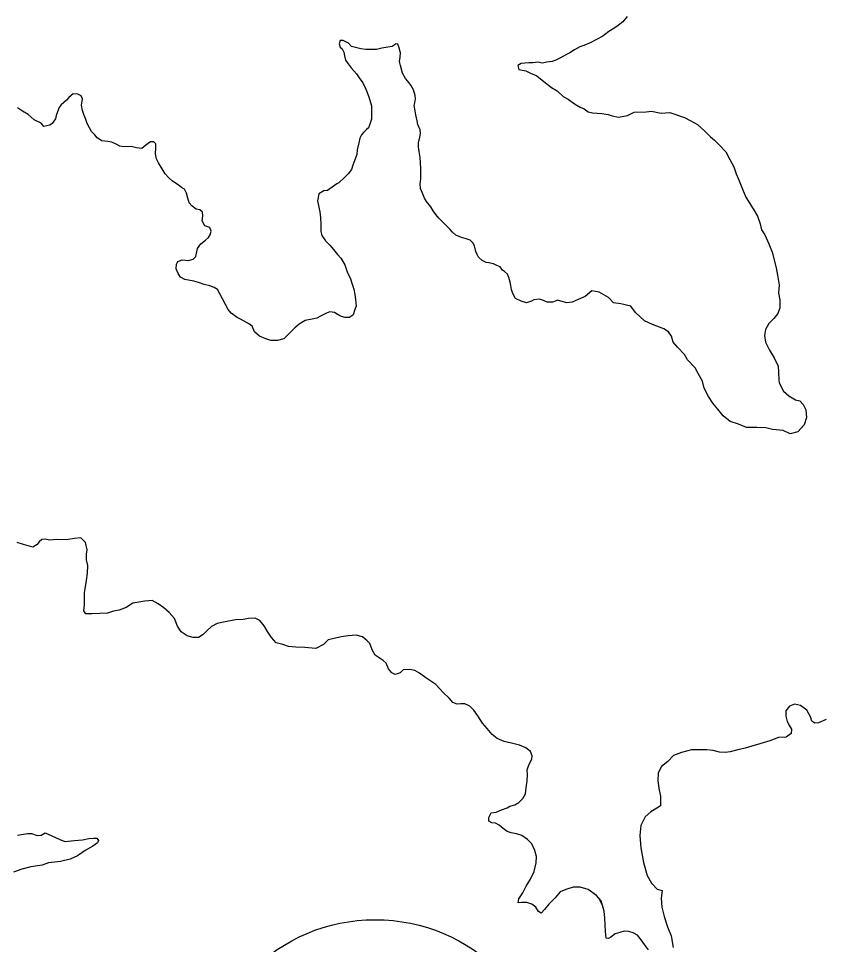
# Model space of a CAD drawing. Extents: x -83719 to 153526, y -11835 to 11446.
# Drawn here: x 7756.8 to 7857.7, y 265.5 to 381.8 of the extents above; entities that cross this region are included whole.
import ezdxf

# ---------------------------------------------------------------- set-up
doc = ezdxf.new("R2010")
doc.units = 0
doc.layers.add('Level 27', color=7, linetype='Continuous')
doc.layers.add('Level 9', color=7, linetype='Continuous')

msp = doc.modelspace()

# ---------------------------------------------------------------- linework, layer by layer
at = {"layer": 'Level 27'}
msp.add_circle((7801.54, 246.63), 22, dxfattribs=at)
at = {"layer": 'Level 9'}
for points in [[(7833.16, 382.06), (7832.6, 381.39), (7831.84, 380.82), (7831.27, 380.45), (7830.84, 380.18), (7830.12, 379.61), (7829.29, 379.2), (7828.53, 378.76), (7827.73, 378.45), (7827.23, 378.28), (7826.54, 377.88), (7825.94, 377.5), (7825.54, 377.3), (7824.78, 376.9), (7824.19, 376.59), (7823.76, 376.42), (7823.09, 376.35), (7822.49, 376.21), (7821.99, 376.34), (7821.33, 376.27), (7820.83, 376.26), (7820.3, 376.23), (7819.87, 376.19), (7819.44, 375.92), (7819.54, 375.42), (7820.44, 375.26), (7821.04, 374.96), (7821.81, 374.64), (7822.71, 373.91), (7823.65, 373.15), (7824.35, 372.72), (7825.12, 372.03), (7825.76, 371.7), (7826.56, 371.11), (7827.26, 370.68), (7827.76, 370.48), (7828.26, 370.12), (7828.8, 369.96), (7829.99, 369.87), (7830.76, 369.77), (7831.29, 369.58), (7832.06, 369.42), (7833.19, 369.62), (7834.02, 370.06), (7835.55, 370.11), (7836.21, 370.18), (7837.41, 369.92), (7838.51, 370.03), (7840.34, 369.38), (7841.08, 369.02), (7841.98, 368.49), (7842.85, 367.7), (7843.62, 366.97), (7844.12, 366.54), (7844.73, 365.91), (7845.53, 365.09)], [(7828.74, 347.61), (7827.88, 346.9), (7826.99, 346.53), (7826.26, 346.19), (7825.6, 346.12), (7825.13, 346.25), (7824.4, 346.44), (7824.26, 346.37), (7823.77, 346.2), (7823.1, 346.2), (7822.67, 346.4), (7822.17, 346.59), (7821.44, 346.49), (7821.17, 346.32), (7820.51, 346.11), (7819.84, 346.31), (7819.14, 346.67), (7818.8, 347.27), (7818.66, 347.8), (7818.56, 348.3), (7818.49, 348.7), (7818.32, 349.3), (7818.12, 349.69), (7817.78, 350.06), (7817.51, 350.22), (7817.21, 350.65), (7816.78, 350.78), (7816.38, 351.01), (7815.81, 351.14), (7815.44, 351.17), (7814.94, 351.44), (7814.48, 351.83), (7814.31, 352.17), (7814.17, 352.56), (7814, 353.26), (7813.8, 353.63), (7813.46, 353.96), (7812.93, 354.16), (7812.36, 354.32), (7811.66, 354.61), (7811.22, 354.98), (7810.96, 355.31), (7810.42, 355.84), (7809.98, 356.27), (7809.51, 356.76), (7809.14, 357.19), (7808.81, 357.66), (7808.5, 358.16), (7807.97, 358.85), (7807.73, 359.25), (7807.46, 359.88), (7807.22, 360.48), (7807.18, 361.05), (7807.25, 361.65), (7807.28, 362.01), (7807.27, 362.62), (7807.27, 362.92), (7807.23, 363.72), (7807.16, 364.38), (7807.05, 365.11), (7806.95, 365.71), (7806.98, 366.21), (7807.14, 366.92), (7807.2, 367.38), (7807.16, 367.85), (7806.89, 368.52), (7806.82, 368.95), (7806.62, 369.71), (7806.55, 370.21), (7806.44, 370.88), (7806.5, 371.25), (7806.57, 371.75), (7806.56, 372.15), (7806.32, 372.85), (7805.99, 373.44), (7805.62, 373.94), (7805.32, 374.27), (7804.98, 374.94), (7804.7, 375.94), (7804.6, 376.43), (7804.66, 376.97), (7804.69, 377.5), (7804.52, 378.27), (7804.38, 378.6), (7804.12, 378.63), (7803.92, 378.46), (7803.65, 378.29), (7802.86, 378.16), (7802.36, 378.08), (7801.69, 377.95), (7800.86, 377.94), (7800.36, 377.94), (7799.73, 378.03), (7798.57, 378.32), (7798.2, 378.72), (7797.53, 379.05), (7797.13, 379.08), (7797, 378.64), (7797.14, 378.21), (7797.4, 378.01), (7797.61, 377.58)], [(7797.61, 377.58), (7797.68, 377.15), (7797.81, 376.61), (7798.15, 376.12), (7798.52, 375.62), (7799.19, 374.86), (7799.53, 374.39), (7799.97, 373.76), (7800.34, 372.93), (7800.74, 371.97), (7801.05, 370.84), (7801.06, 370.54), (7801.06, 369.94), (7801.07, 369.17), (7800.9, 368.67), (7800.71, 368.07), (7800.45, 367.86), (7800.12, 367.56), (7799.82, 367.19), (7799.62, 366.79), (7799.46, 366.19), (7799.27, 365.32), (7799.21, 364.75), (7798.72, 363.41), (7798.56, 362.85), (7798.16, 362.31), (7797.7, 361.87), (7796.97, 361.17), (7796.71, 361.06), (7795.55, 360.22), (7795.09, 360.18), (7794.46, 359.81), (7794.3, 358.94), (7794.47, 358.14), (7794.58, 357.55), (7794.65, 356.78), (7794.69, 355.95), (7794.73, 355.08), (7794.83, 354.55), (7795.3, 353.88), (7795.84, 353.35), (7796.31, 352.79), (7796.81, 352.16), (7797.22, 351.73), (7797.72, 350.9), (7798.03, 350), (7798.43, 349.14), (7798.64, 348.47), (7798.84, 347.84), (7798.98, 347.17), (7799.05, 346.54), (7799.13, 345.67), (7798.96, 345.27), (7798.77, 344.6), (7798.31, 344.27), (7797.77, 344.26), (7797.31, 344.39), (7796.87, 344.62), (7796.44, 344.89), (7795.84, 344.98), (7795.44, 344.81), (7794.68, 344.44), (7794.22, 344.17), (7793.82, 344.1), (7792.76, 343.89), (7791.99, 343.45), (7791.43, 342.95), (7790.05, 341.57), (7789.28, 341.39), (7788.42, 341.39), (7787.82, 341.58), (7787.02, 341.91), (7786.38, 342.47), (7786.11, 343.17), (7785.74, 343.43), (7785.01, 343.86), (7784.61, 344.06), (7784.21, 344.26), (7783.47, 344.82), (7783.1, 345.28), (7782.76, 345.88), (7782.36, 346.61), (7782.05, 347.24), (7781.75, 347.77), (7781.32, 348.03), (7780.78, 348.23), (7780.05, 348.42), (7779.35, 348.65), (7778.78, 348.82), (7777.65, 349.04), (7777.11, 349.34), (7776.81, 349.8), (7776.54, 350.36), (7776.6, 350.97), (7776.77, 351.3), (7777.3, 351.5), (7778.1, 351.41), (7778.69, 351.58), (7779.02, 351.92), (7779.15, 352.52), (7779.25, 352.95)], [(7779.25, 352.95), (7779.64, 353.52), (7780.24, 353.96), (7780.6, 354.3), (7780.8, 354.63), (7780.93, 355.1), (7780.76, 355.57), (7780.16, 355.76), (7779.82, 356.39), (7779.88, 357.03), (7779.84, 357.49), (7779.51, 357.79), (7779.07, 357.89), (7778.54, 358.28), (7778.2, 358.65), (7778, 359.25), (7777.86, 359.88), (7777.59, 360.38), (7777.22, 360.61), (7776.79, 360.91), (7776.09, 361.4), (7775.62, 361.83), (7775.18, 362.33), (7774.78, 362.92), (7774.34, 363.69), (7774.07, 364.19), (7773.96, 364.82), (7773.99, 365.55), (7773.99, 366.09), (7773.75, 366.32), (7773.32, 366.35), (7772.76, 365.91), (7772.26, 365.51), (7771.56, 365.57), (7770.9, 365.76), (7770, 365.69), (7769.5, 365.78), (7769.1, 365.98), (7768.46, 366.31), (7767.97, 366.37), (7767.23, 366.47), (7766.63, 366.83), (7766.36, 367.19), (7765.93, 367.62), (7765.69, 368.09), (7765.39, 368.62), (7765.22, 369.12), (7764.95, 369.75), (7764.81, 370.25), (7764.67, 370.95), (7764.77, 371.45), (7764.8, 371.75), (7764.63, 372.12), (7764.23, 372.31), (7763.63, 372.37), (7763.07, 371.9), (7762.77, 371.57), (7762.14, 370.99), (7761.85, 370.66), (7761.68, 370.12), (7761.49, 369.62), (7761.39, 369.22), (7761, 368.65), (7760.7, 368.42), (7759.94, 368.24), (7759.6, 368.67), (7758.73, 369.1), (7757.96, 369.76), (7757.26, 370.19), (7756.66, 370.62)], [(7845.53, 365.09), (7846.04, 364.12), (7846.54, 363.19), (7846.85, 362.3), (7847.12, 361.63), (7847.63, 360.4), (7848.04, 359.4), (7848.95, 357.91), (7849.52, 357.01), (7849.86, 356.02), (7850.03, 355.28), (7850.44, 354.65), (7850.94, 353.52), (7851.35, 352.49), (7851.87, 350.5), (7852.01, 349.6), (7852.22, 348.33), (7852.16, 347.36), (7852.33, 346.5), (7852.31, 345.5), (7852.08, 344.76), (7851.55, 344.16), (7850.92, 343.52), (7850.53, 342.78), (7850.4, 342.01), (7850.51, 341.18), (7851.02, 340.18), (7851.62, 339.19), (7852.1, 338.16), (7852.14, 337.39), (7852.21, 336.39), (7852.25, 336.06), (7852.79, 335.03), (7853.43, 334.43), (7854.29, 333.94), (7854.83, 333.78), (7855.26, 333.35), (7855.6, 332.68), (7855.68, 331.72), (7855.38, 330.78), (7854.56, 329.91), (7853.6, 329.67), (7852.73, 330.06), (7851.4, 330.21), (7850.56, 330.41), (7849.43, 330.47), (7848.14, 330.46), (7847.13, 330.88), (7846.1, 331.21), (7845.2, 331.9), (7844.53, 332.76), (7843.92, 333.52), (7843.38, 334.35), (7842.84, 335.38), (7842.6, 336.28), (7842.06, 337.24), (7841.69, 337.94), (7840.72, 338.97), (7840.35, 339.6), (7839.47, 340.53), (7838.94, 341.16), (7838.7, 341.92), (7838.33, 342.48), (7837.76, 342.85), (7836.33, 343.37), (7835.32, 343.83), (7834.19, 344.89), (7833.61, 345.68), (7832.38, 345.97), (7831.45, 346.13), (7830.81, 346.76), (7829.64, 347.45), (7828.74, 347.61)], [(7789.92, 303.21), (7789.12, 303.41), (7788.52, 304.07), (7788.01, 304.83), (7787.58, 305.56), (7787.04, 306.19), (7786.47, 306.49), (7785.64, 306.48), (7784.98, 306.34), (7784.01, 306.3), (7782.72, 306.06), (7781.69, 305.82), (7780.99, 305.44), (7780.4, 304.9), (7779.94, 304.43), (7779.34, 304.06), (7778.67, 304.09), (7777.94, 304.28), (7777.17, 304.78), (7776.7, 305.48), (7776.33, 306.44), (7775.66, 307.23), (7775.02, 307.8), (7774.28, 308.32), (7773.55, 308.72), (7772.62, 308.64), (7771.12, 308.4), (7770.26, 307.83), (7769.4, 307.49), (7768.7, 307.38), (7767.94, 307.11), (7766.98, 307.1), (7765.98, 307.06), (7765.22, 307.05), (7764.95, 307.42), (7765.04, 308.18), (7765.03, 309.69), (7765.28, 311.22), (7765.41, 312.16), (7765.47, 313.12), (7765.29, 313.82), (7765.29, 314.56), (7765.38, 315.09), (7765.18, 315.99), (7764.57, 316.59), (7763.78, 316.51), (7762.75, 316.34), (7761.58, 316.39), (7760.65, 316.32), (7760.12, 316.42), (7759.69, 316.38), (7759.36, 316.11), (7759.09, 315.74), (7758.56, 315.44), (7757.4, 315.76), (7756.6, 316.02)], [(7830.27, 269.71), (7829.89, 271.01), (7829.32, 271.67), (7828.25, 272.43), (7827.25, 272.73), (7826.38, 272.72), (7825.45, 272.44), (7824.76, 272.14), (7824.13, 271.37), (7823.31, 270.59), (7822.78, 269.92), (7822.35, 269.45), (7822.02, 269.65), (7821.71, 270.21), (7821.21, 270.58), (7820.55, 270.8), (7819.91, 270.8), (7819.48, 270.76), (7819.58, 271.26), (7820.07, 272), (7820.46, 272.84), (7821.02, 273.74), (7821.48, 274.68), (7821.74, 275.75), (7821.76, 276.55), (7821.56, 277.32), (7821.19, 278.15), (7820.65, 278.71), (7819.95, 279.2), (7819.28, 279.43), (7818.61, 279.53), (7818.08, 279.69), (7817.61, 280.09), (7817.08, 280.52), (7816.64, 280.75), (7816.18, 280.81), (7815.81, 281.01), (7815.8, 281.47), (7816.1, 282.04), (7816.7, 282.15), (7817.39, 282.42), (7818.09, 282.69), (7818.45, 282.89), (7819.05, 283.07), (7819.58, 283.34), (7820.08, 283.84), (7820.4, 284.44), (7820.5, 285.21), (7820.62, 286.08), (7820.65, 286.88), (7820.61, 287.45), (7820.87, 288.15), (7821.2, 288.79), (7821.23, 289.19), (7821.03, 289.75), (7820.42, 290.21), (7819.66, 290.54), (7818.66, 290.8), (7817.72, 291.03), (7816.82, 291.39), (7816.22, 291.88), (7815.58, 292.64), (7814.98, 293.31), (7814.41, 294.24), (7813.93, 294.93), (7813.43, 295.43), (7812.8, 295.76), (7812.26, 295.75), (7811.8, 295.72), (7811.27, 295.91), (7810.83, 296.47), (7810.12, 297.14), (7809.15, 298.16), (7807.88, 298.99), (7807.08, 299.61), (7806.51, 299.94), (7805.88, 300.04), (7805.05, 300), (7804.65, 299.63), (7804.05, 299.42), (7803.62, 299.62), (7803.22, 300.12), (7802.91, 300.85), (7802.54, 301.18), (7802.01, 301.54), (7801.54, 301.87), (7801.14, 302.53), (7800.86, 303.33), (7800.53, 303.66), (7799.96, 304.16), (7799.13, 304.35), (7798.13, 304.28), (7797.26, 304.17), (7796.37, 303.93), (7795.61, 303.76), (7795.04, 303.19), (7794.08, 302.71), (7792.72, 302.83), (7791.56, 302.86), (7790.66, 302.95), (7789.92, 303.21)], [(7858.14, 293.78), (7857.18, 293.34), (7856.71, 293.3), (7856.35, 293.57), (7856.18, 294.1), (7855.7, 294.96), (7854.93, 295.52), (7854.14, 295.68), (7853.51, 295.45), (7853.08, 294.88), (7853.05, 294.21), (7853.22, 293.54), (7853.52, 292.98)], [(7853.52, 292.98), (7853.76, 292.55), (7853.73, 292.01), (7853.1, 291.57), (7852.14, 291.5), (7851.08, 291.09), (7849.79, 290.71), (7848.82, 290.41), (7847.96, 290.17), (7847.06, 289.96), (7846.1, 289.72), (7845.44, 289.61), (7844.74, 289.67), (7843.94, 289.9), (7843.14, 289.96), (7842.08, 289.95), (7841.21, 289.98), (7839.98, 289.64), (7838.99, 289.26), (7838.26, 288.49), (7837.47, 287.88), (7837.04, 287.08), (7836.99, 286.08), (7837.16, 284.88), (7837.33, 284.15), (7837.34, 283.41), (7837.34, 282.91), (7836.88, 282.64), (7836.12, 282.17), (7835.43, 281.56), (7834.87, 280.46), (7834.75, 279.22), (7834.86, 277.66), (7835.21, 275.82), (7835.68, 274.16), (7836.22, 273.23), (7836.93, 272.47), (7837.53, 272.31), (7837.44, 271.34), (7837.51, 270.21), (7837.79, 269.04), (7838.23, 267.74), (7838.67, 266.61), (7838.95, 265.15)], [(7756.66, 279.24), (7757.89, 279.45), (7758.39, 279.45), (7759.09, 279.22), (7759.59, 279.26), (7760.12, 279.53), (7760.95, 279.17), (7761.88, 278.74), (7762.58, 278.45), (7763.81, 278.59), (7764.78, 278.67), (7765.58, 278.81), (7766.24, 278.88), (7766.61, 278.85), (7766.81, 278.58), (7766.68, 278.28), (7766.11, 277.88), (7765.12, 277.3), (7764.16, 276.63), (7763.27, 276.22), (7762.04, 275.94), (7760.54, 275.76)], [(7760.54, 275.76), (7759.72, 275.46), (7758.32, 275.25), (7757.19, 274.97), (7756.13, 274.6)], [(7835.83, 264.86), (7835.32, 265.52), (7834.92, 266.12), (7834.45, 266.68), (7833.91, 266.98), (7833.35, 267.14), (7832.78, 267.17), (7832.22, 267.03), (7831.65, 266.86), (7831.12, 266.42), (7830.83, 266.25), (7830.53, 266.31), (7830.42, 267.15), (7830.41, 267.98), (7830.34, 268.81), (7830.27, 269.71), (7830.06, 270.41), (7829.69, 271.18)]]:
    msp.add_lwpolyline(points, dxfattribs=at)

doc.saveas('drawing.dxf')
